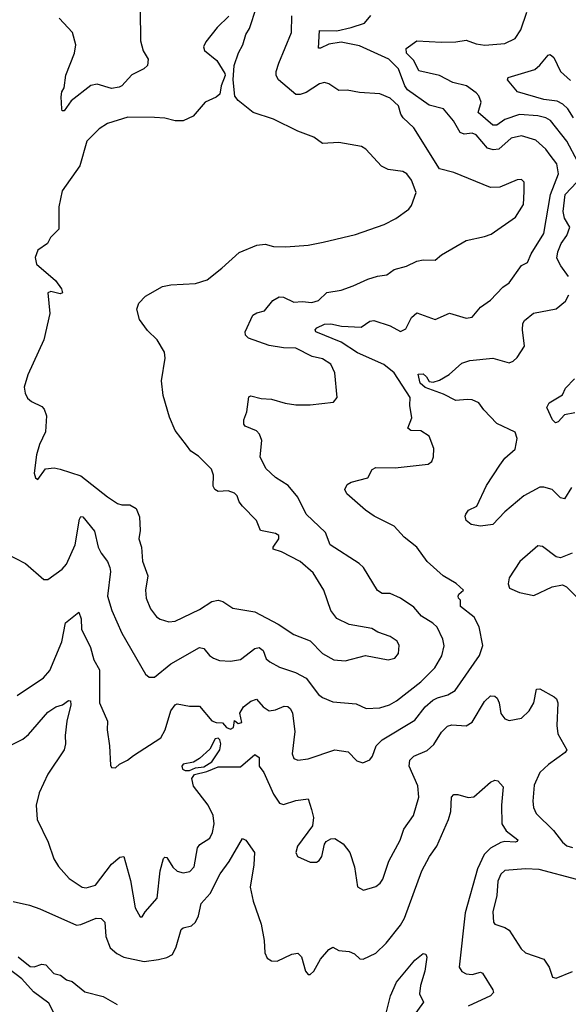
# Model space of a CAD drawing. Extents: x 1468344 to 1613994, y 525695 to 643861.
# Tile 268 of 427: x 1565587 to 1568264, y 593634 to 598438. Entities that reach past the tile are written whole.
import ezdxf

# ---------------------------------------------------------------- set-up
doc = ezdxf.new("R2010")
doc.units = 0

msp = doc.modelspace()

# ---------------------------------------------------------------- linework, layer by layer
at = {"layer": '0CON10XD'}
for points in [[(1567175, 595310), (1567275, 595335.6), (1567385, 595314.4), (1567417, 595323), (1567436, 595345), (1567439.2, 595385), (1567428.8, 595405), (1567395, 595428.6), (1567335, 595448.9), (1567305, 595467.3), (1567195, 595487.1), (1567135, 595516.7), (1567104.7, 595554.7), (1567071.1, 595655), (1567019.5, 595739.5), (1566955, 595794.5), (1566865, 595840.8), (1566824.5, 595854.5), (1566823.3, 595865), (1566852, 595905), (1566851.2, 595921.2), (1566835, 595930.5), (1566762, 595945), (1566742.2, 595995), (1566674, 596065), (1566658, 596085), (1566647.8, 596115), (1566635, 596127.9), (1566605, 596139.7), (1566556.2, 596136.2), (1566539.2, 596145), (1566531.1, 596161.1), (1566533.5, 596215), (1566523.8, 596245), (1566458.9, 596308.9), (1566422, 596332), (1566401.5, 596361.5), (1566345, 596434), (1566318.6, 596498.6), (1566287.5, 596605), (1566279.4, 596675), (1566297, 596787), (1566293.3, 596815), (1566257.5, 596875), (1566210.9, 596920.9), (1566171.8, 596975), (1566158.5, 597025), (1566168.9, 597055), (1566201.1, 597088.9), (1566283.4, 597136.6), (1566325, 597144.6), (1566445, 597151.2), (1566501.7, 597168.3), (1566574.2, 597225), (1566657.4, 597302.6), (1566745, 597337.8), (1566785, 597342.2), (1566825, 597331.4), (1566885, 597329.5), (1566995, 597337.1), (1567067.9, 597352.1), (1567225, 597390.4), (1567365, 597438.1), (1567423, 597467), (1567486.1, 597513.9), (1567498.5, 597531.5), (1567520.9, 597595), (1567499.6, 597655), (1567476.5, 597685), (1567456.9, 597696.9), (1567385, 597707.1), (1567352.7, 597722.7), (1567276.6, 597806.6), (1567255, 597819.5), (1567145, 597837.9), (1567065, 597834.4), (1567022, 597865), (1566945, 597893.5), (1566825, 597951.9), (1566726.7, 597985), (1566653, 598043), (1566637.5, 598065), (1566628.8, 598145), (1566633.3, 598215), (1566654.1, 598275.9), (1566676, 598315), (1566690, 598365), (1566708, 598395), (1566741.8, 598498.2)], [(1565515, 595837.1), (1565616.2, 595785), (1565705, 595706.7), (1565725, 595706.2), (1565795, 595757.1), (1565815, 595782), (1565858, 595875), (1565879.7, 596000.3), (1565885, 596013.3), (1565895, 596012.5), (1565952.6, 595942.6), (1565970, 595865), (1565984.5, 595835), (1566015.6, 595795), (1566027.3, 595765), (1566030.8, 595745), (1566015.5, 595625), (1566037.5, 595555), (1566085.6, 595445), (1566201.2, 595245), (1566219.5, 595229.5), (1566245, 595230.8), (1566324.3, 595295.7), (1566465, 595374.3), (1566485, 595370), (1566512.9, 595335), (1566532.3, 595322.3), (1566561.7, 595311.7), (1566615, 595307.5), (1566665, 595315.6), (1566735, 595370), (1566755, 595375.5), (1566775, 595360), (1566790, 595320), (1566808, 595305), (1566855, 595278.5), (1566932.4, 595252.4), (1566985, 595224.4), (1567045, 595145.8), (1567065, 595131.4), (1567115, 595109.4), (1567229.4, 595099.4), (1567277.6, 595077.6), (1567345, 595080.4), (1567390.8, 595095), (1567425, 595113.9), (1567545, 595206.9), (1567612.9, 595275), (1567646.5, 595333.5), (1567657.6, 595382.4), (1567651.5, 595415), (1567623.3, 595473.3), (1567603.6, 595493.6), (1567546.9, 595526.9), (1567510.9, 595570.9), (1567444.8, 595614.8), (1567395, 595638), (1567355, 595638.1), (1567332.8, 595652.8), (1567264.4, 595765), (1567242.9, 595785), (1567101.4, 595875), (1567079.4, 595935), (1566985.6, 596025), (1566945, 596107.5), (1566897.1, 596165), (1566834.5, 596204.5), (1566788.6, 596248.6), (1566760.6, 596305), (1566768.1, 596385), (1566757.1, 596415), (1566742.1, 596432.1), (1566686.7, 596455), (1566680, 596465), (1566680, 596485), (1566695.6, 596524.4), (1566705, 596597.5), (1566715, 596603.3), (1566765, 596588.9), (1566815, 596586.5), (1566883.2, 596566.8), (1566935, 596559.1), (1567005, 596558.9), (1567117.7, 596572.3), (1567136, 596594), (1567124.4, 596715), (1567105, 596757.5), (1567065, 596783.1), (1567013.8, 596795), (1566935, 596834.5), (1566875, 596836.2), (1566805, 596848.4), (1566703.2, 596883.2), (1566688.7, 596898.7), (1566686.5, 596915), (1566725, 596995.6), (1566745, 597008.1), (1566782.1, 597017.9), (1566822.8, 597067.2), (1566852.5, 597085), (1566875, 597084.2), (1566925, 597058.9), (1566965, 597063.5), (1567012.1, 597057.9), (1567045, 597067.5), (1567085, 597106.5), (1567155, 597118.2), (1567215, 597138.5), (1567285, 597171.9), (1567332.9, 597187.1), (1567377.8, 597192.2), (1567415, 597218.8), (1567475, 597236), (1567525, 597260), (1567555, 597265.8), (1567615, 597264), (1567645, 597291.2), (1567765, 597360.8), (1567855, 597379.2), (1567888.3, 597391.7), (1568006.9, 597475), (1568045, 597536.7), (1568049.1, 597599.1), (1568048.8, 597645), (1568035, 597658.8), (1568015, 597656), (1567929.1, 597620.9), (1567885, 597618.6), (1567705, 597691.5), (1567635, 597710.5), (1567510.1, 597910.1), (1567458.3, 597958.3), (1567446.4, 597976.4), (1567435, 598016.7), (1567395, 598054.5), (1567345, 598075.4), (1567245, 598082.5), (1567185, 598093.3), (1567145, 598091.9), (1567095.3, 598125.3), (1567075, 598131.5), (1567050, 598125), (1566985, 598082.7), (1566955, 598072.1), (1566935, 598072.7), (1566850, 598145), (1566839.1, 598165), (1566838.8, 598185), (1566850.9, 598225), (1566913.9, 598375), (1566914.2, 598455.8)], [(1565575, 595140), (1565702.6, 595227.4), (1565735, 595261.9), (1565792.7, 595402.7), (1565810.9, 595495), (1565875, 595546.7), (1565887.8, 595515), (1565889.4, 595465), (1565932.3, 595375), (1565949.6, 595315), (1565976.2, 595265), (1565977.3, 595105), (1566015.6, 595015), (1566013.2, 594973.2), (1566025.7, 594895), (1566030.5, 594800.5), (1566035, 594790), (1566055, 594787.5), (1566073.9, 594806.1), (1566112.5, 594825), (1566141.7, 594848.3), (1566276.2, 594933.8), (1566296.3, 594973.6), (1566325, 595065.8), (1566345, 595094.4), (1566355, 595099.4), (1566415, 595088.5), (1566465, 595088.9), (1566525, 595017.5), (1566545, 595008.9), (1566577.3, 595007.3), (1566595.4, 594985), (1566615, 594977), (1566630.3, 594985), (1566635, 595018.8), (1566653.9, 595003.9), (1566670.5, 595009.5), (1566661.1, 595055), (1566679.1, 595085), (1566715, 595112.7), (1566743, 595123), (1566775.6, 595085), (1566805, 595066.5), (1566835, 595070), (1566877.8, 595087.8), (1566895, 595086.9), (1566908.6, 595075), (1566917.5, 595055), (1566930, 594965), (1566915.8, 594855.8), (1566925, 594832.5), (1566945, 594824.3), (1566995, 594830.9), (1567125, 594875.6), (1567190, 594865), (1567231.9, 594821.9), (1567261.7, 594811.7), (1567295, 594826.7), (1567308, 594845), (1567325.8, 594894.2), (1567355.5, 594924.5), (1567515, 595020), (1567566.2, 595085), (1567602.9, 595117.1), (1567625, 595129.4), (1567676.3, 595143.7), (1567711.5, 595165), (1567831.1, 595335), (1567846.5, 595385), (1567828.6, 595475), (1567805, 595522.5), (1567737.5, 595575), (1567737.5, 595605), (1567727.5, 595615), (1567726.7, 595625), (1567730, 595635), (1567752.5, 595655), (1567716.6, 595686.6), (1567653.6, 595723.6), (1567576, 595795), (1567524.2, 595865), (1567463.1, 595913.1), (1567415, 595966.5), (1567316.2, 596016.2), (1567274.5, 596044.5), (1567182.9, 596125), (1567174.3, 596145), (1567185, 596170), (1567205, 596181.2), (1567285, 596202.5), (1567307, 596243), (1567325, 596252.5), (1567418.7, 596251.3), (1567580.3, 596269.7), (1567597.3, 596282.7), (1567606.2, 596305), (1567608, 596345), (1567585, 596406.2), (1567545, 596432), (1567495, 596434), (1567481.2, 596445), (1567501.1, 596495), (1567491.5, 596555), (1567492.7, 596595), (1567415, 596714.6), (1567363.1, 596755), (1567235, 596813.1), (1567155, 596864.8), (1567031.4, 596915), (1567029.5, 596925), (1567036.4, 596935), (1567075, 596952.5), (1567105, 596954.3), (1567156.9, 596943.1), (1567252.6, 596937.4), (1567295, 596966.7), (1567315, 596969.4), (1567395, 596943.6), (1567445, 596916), (1567470.8, 596929.2), (1567498.6, 596985), (1567525, 597007.8), (1567615, 596974.4), (1567685, 597005.5), (1567765, 596980.8), (1567795, 596986), (1567836.2, 597035), (1567885, 597068.6), (1567945, 597132.5), (1567975, 597153.5), (1568035, 597238.6), (1568065, 597253.8), (1568082.9, 597295), (1568144.7, 597395), (1568176.7, 597585), (1568215.8, 597685), (1568208.6, 597735), (1568175, 597777.3), (1568155, 597805.4), (1568105, 597850.4), (1568035, 597870.6), (1567985, 597859.6), (1567924.4, 597805.6), (1567897.3, 597802.7), (1567870.3, 597810.3), (1567815, 597876.2), (1567795, 597883.9), (1567755, 597878.4), (1567736.9, 597886.9), (1567704.4, 597945), (1567655, 598003.1), (1567585, 598021.2), (1567478.9, 598095), (1567465.6, 598115), (1567435, 598197.8), (1567387.5, 598245), (1567245, 598309.8), (1567155, 598328.3), (1567095, 598318.8), (1567055, 598298.1), (1567045, 598298.8), (1567050, 598385), (1567135, 598383.1), (1567205, 598398.9), (1567269.9, 598420.1), (1567301.1, 598458.9)], [(1566608, 598455), (1566550.6, 598399.4), (1566495, 598329.4), (1566483.8, 598305), (1566488.1, 598288.1), (1566548.8, 598238.8), (1566587.5, 598175), (1566590, 598165), (1566570.8, 598115), (1566563.8, 598075), (1566545, 598059.2), (1566492.5, 598035), (1566433.1, 597966.9), (1566385, 597944.4), (1566345, 597943.5), (1566295, 597956.9), (1566245, 597961.2), (1566115, 597962.1), (1566015, 597931.9), (1565974.8, 597905.2), (1565915.3, 597845), (1565880.9, 597725), (1565795, 597603.3), (1565778.8, 597525), (1565777.5, 597415), (1565736.7, 597375), (1565722.5, 597345), (1565675, 597312.5), (1565662.3, 597277.7), (1565670, 597245), (1565761.2, 597165), (1565791.2, 597125), (1565796.7, 597105), (1565785, 597100.8), (1565739.2, 597110.8), (1565724.2, 597105), (1565734.4, 597005), (1565704.2, 596875), (1565626.4, 596705), (1565609.4, 596645), (1565613.1, 596615), (1565625, 596591.2), (1565644.5, 596574.5), (1565695, 596550), (1565707.1, 596537.1), (1565718.2, 596505), (1565713.7, 596426.3), (1565684.2, 596365), (1565670, 596315), (1565657.5, 596225), (1565665, 596202.5), (1565676.2, 596193.8), (1565713.6, 596246.4), (1565755, 596251.2), (1565785, 596244), (1565885, 596212.5), (1566015, 596109.4), (1566065, 596076.9), (1566085, 596070), (1566125, 596070), (1566155, 596052.9), (1566172.2, 596012.2), (1566175.5, 595945), (1566168.6, 595905), (1566181.1, 595865), (1566186.7, 595796.7), (1566211.9, 595725), (1566201.5, 595655), (1566203.6, 595615), (1566225, 595564.2), (1566254.2, 595525), (1566272.6, 595512.6), (1566315, 595500), (1566345, 595503.1), (1566465, 595559.4), (1566525, 595599.5), (1566555, 595606.4), (1566578.5, 595598.5), (1566626.6, 595566.6), (1566735, 595548.1), (1566847.8, 595487.8), (1566925, 595437.8), (1567005, 595406.7), (1567065, 595345.8), (1567120, 595315), (1567175, 595310)], [(1566174.6, 598485.4), (1566176.5, 598335), (1566190, 598285), (1566214.2, 598245), (1566210, 598215), (1566192.1, 598197.9), (1566135, 598169.2), (1566085.7, 598115), (1566072.2, 598107.8), (1566035, 598102.3), (1565965, 598123.8), (1565935, 598116.4), (1565837.7, 598042.3), (1565803.8, 597993.8), (1565795, 597993.3), (1565792.4, 598002.4), (1565789.1, 598060.9), (1565793.1, 598085), (1565804.6, 598105.4), (1565812.4, 598167.6), (1565855.3, 598275), (1565861.4, 598315), (1565845.2, 598375.2), (1565779.2, 598445)], [(1568310.5, 597745), (1568256.8, 597845), (1568176.3, 597946.3), (1568155, 597958.9), (1568115, 597968.9), (1568025, 597975.3), (1567955, 597950.2), (1567915, 597922.9), (1567895, 597923.4), (1567824.5, 597984.5), (1567838.4, 598035), (1567827, 598067), (1567815, 598081.5), (1567767.1, 598115), (1567700.8, 598130.8), (1567635, 598165.9), (1567535, 598187.8), (1567509.4, 598239.4), (1567474.6, 598275), (1567473.2, 598296.8), (1567525, 598335.3), (1567645, 598328.1), (1567715, 598329.4), (1567765, 598337.3), (1567815, 598320.3), (1567855.8, 598314.2), (1567955, 598321.5), (1568004.5, 598345.5), (1568031.6, 598388.4), (1568060.9, 598475)], [(1568288.8, 597958.8), (1568262, 598002), (1568237.5, 598025), (1568209.4, 598039.4), (1568145, 598048.9), (1568015.8, 598085.8), (1567966.7, 598145), (1567970, 598155), (1568100, 598195), (1568125, 598215.4), (1568165, 598264.4), (1568175, 598267.1), (1568193.5, 598253.5), (1568225.3, 598185.3), (1568275, 598140.4)], [(1568264.5, 597185), (1568226.9, 597236.9), (1568208.7, 597275), (1568212, 597305), (1568229.2, 597345), (1568256.5, 597385), (1568271.4, 597425), (1568245, 597468.6), (1568238.3, 597501.7), (1568248.1, 597585), (1568305.5, 597644.5)], [(1568279.6, 596155), (1568245, 596100.8), (1568225, 596105.7), (1568185, 596145.5), (1568145, 596157.3), (1568125, 596156.9), (1568046.1, 596113.9), (1567953.8, 596036.1), (1567895, 595975.6), (1567835, 595966.7), (1567790, 595975), (1567766.2, 595995), (1567760, 596015), (1567763.3, 596025), (1567776.7, 596045), (1567817.5, 596065), (1567864.4, 596165), (1567929.1, 596265), (1567955, 596298.1), (1568005, 596341.9), (1568014.5, 596395), (1568004.4, 596425), (1567915, 596467.7), (1567851.1, 596535), (1567828.1, 596568.1), (1567795, 596583.8), (1567770, 596585), (1567715, 596580), (1567655, 596611), (1567565, 596643.1), (1567541.7, 596665), (1567531.9, 596708.1), (1567555, 596709.1), (1567572.7, 596695), (1567585, 596673.3), (1567605, 596670), (1567635, 596678.9), (1567683.4, 596706.6), (1567745, 596761.9), (1567783.3, 596775), (1567896.3, 596786.3), (1567975, 596764), (1567995, 596771.2), (1568015, 596790), (1568050, 596845), (1568040, 596925), (1568041.4, 596955), (1568049.8, 596970.2), (1568094, 597006), (1568205, 597026.9), (1568250.5, 597065), (1568266.9, 597095)], [(1568295, 596520), (1568245, 596510), (1568215, 596476.2), (1568201.2, 596471.2), (1568186.2, 596485), (1568159.2, 596545), (1568171.1, 596568.9), (1568235, 596606.7), (1568250.2, 596639.8), (1568294.4, 596685)], [(1568282.5, 595835), (1568225, 595812.7), (1568205, 595817.1), (1568137.7, 595867.7), (1568115, 595870), (1568028, 595795), (1567976, 595715), (1567970, 595685), (1567977.5, 595665), (1568025, 595643.3), (1568095, 595628.8), (1568185, 595670.8), (1568235, 595680.8), (1568255, 595670), (1568315, 595610.8)], [(1565535, 594892.9), (1565602.4, 594927.6), (1565629.6, 594950.4), (1565725, 595060), (1565763.3, 595085), (1565796.7, 595095), (1565824.6, 595115.4), (1565834.3, 595114.3), (1565837.5, 595095), (1565816.4, 595015), (1565808.6, 594945), (1565810.6, 594905), (1565803.5, 594875), (1565725, 594757.5), (1565682.9, 594665), (1565667.1, 594605), (1565672.5, 594535), (1565725.4, 594425.4), (1565753.7, 594343.7), (1565776.3, 594306.3), (1565828.3, 594248.3), (1565892, 594205), (1565912, 594202), (1565956.7, 594215), (1566035, 594316.9), (1566075, 594351.5), (1566095, 594355.8), (1566128.2, 594238.2), (1566150.9, 594105), (1566175, 594060), (1566185, 594060), (1566198.8, 594085), (1566258.2, 594151.8), (1566271.8, 594285), (1566288.8, 594345), (1566295, 594351.2), (1566305, 594350), (1566335, 594303.5), (1566355, 594284), (1566385, 594275.4), (1566417.7, 594282.3), (1566437.9, 594305), (1566455, 594397.5), (1566466.8, 594413.2), (1566515, 594444.2), (1566527.3, 594472.7), (1566536.6, 594515), (1566531.9, 594555), (1566506.5, 594605), (1566435, 594698.6), (1566426.8, 594735), (1566440, 594755), (1566500.8, 594769.2), (1566555, 594792.1), (1566665, 594792), (1566735, 594852), (1566755, 594838.8), (1566756.2, 594795), (1566778.7, 594765), (1566825, 594658.6), (1566854.7, 594614.7), (1566875, 594608.9), (1566935, 594627.8), (1566995, 594636), (1567011.2, 594585), (1567020, 594545), (1567015.4, 594504.6), (1566942.5, 594405), (1566933.8, 594375), (1566942.5, 594355), (1567005, 594327.5), (1567035, 594327.5), (1567048, 594335), (1567060.8, 594355), (1567074.3, 594415), (1567082.5, 594427.5), (1567105, 594442), (1567125, 594442.5), (1567165, 594417.5), (1567197.8, 594375), (1567220.6, 594305), (1567235, 594206.7), (1567265, 594190.8), (1567325, 594208.6), (1567345.8, 594225), (1567358.6, 594245), (1567388.3, 594331.7), (1567442.9, 594435), (1567462, 594488), (1567508.1, 594555), (1567535.4, 594644.6), (1567530.2, 594700.2), (1567487.9, 594795), (1567490, 594825), (1567510, 594845), (1567575, 594872.1), (1567608.5, 594901.5), (1567645, 594961.9), (1567675, 594991.5), (1567695, 594997.5), (1567765, 594992.9), (1567795, 595010), (1567855, 595112), (1567885, 595138.6), (1567905, 595137.1), (1567917.5, 595127.5), (1567926.9, 595105), (1567935, 595052.5), (1567955, 595026.7), (1567975, 595018.8), (1568035, 595030), (1568072.7, 595065), (1568096.2, 595105), (1568108.3, 595171.7), (1568125, 595172.5), (1568195, 595134.3), (1568205.8, 595125), (1568213.1, 595105), (1568207.9, 594995), (1568212.9, 594952.9), (1568256, 594875), (1568248.3, 594861.7), (1568166.7, 594803.3), (1568125.3, 594764.7), (1568097.7, 594702.3), (1568090, 594625), (1568093.8, 594593.8), (1568106.9, 594565), (1568192, 594482), (1568235, 594424.3), (1568257, 594407)], [(1566393.9, 594773.9), (1566415, 594774.2), (1566445, 594788), (1566485, 594792), (1566525, 594816.5), (1566564.4, 594875), (1566568.9, 594905), (1566564.2, 594925), (1566555, 594932.6), (1566540.9, 594929.1), (1566515, 594878.1), (1566465, 594832.7), (1566435, 594815.3), (1566385.1, 594804.9), (1566377.8, 594795), (1566381.9, 594781.9), (1566393.9, 594773.9)], [(1566350.9, 593915), (1566375, 593998.6), (1566385, 594006.9), (1566425, 594016.9), (1566444.6, 594035), (1566458.8, 594065), (1566471.8, 594125), (1566516.2, 594175), (1566565, 594270), (1566609.2, 594330.8), (1566675, 594443.3), (1566690, 594435), (1566733.3, 594375), (1566730, 594315), (1566711.8, 594205), (1566726.3, 594136.4), (1566765.4, 594025), (1566780.4, 593945), (1566783.3, 593885), (1566795, 593858.8), (1566815.7, 593845.7), (1566844.2, 593844.2), (1566915, 593878.1), (1566945, 593884), (1566962, 593865), (1566981.2, 593795), (1566995, 593780), (1567005, 593778.8), (1567022, 593795), (1567055.5, 593854.5), (1567095, 593901.2), (1567115, 593912.5), (1567145, 593896.2), (1567195, 593891.2), (1567220.7, 593880.7), (1567246.4, 593856.4), (1567263.6, 593853.6), (1567325, 593884.2), (1567375, 593932.9), (1567445, 594020), (1567465, 594054.2), (1567549.7, 594285), (1567587.2, 594355), (1567623.2, 594405), (1567680, 594535), (1567690, 594575), (1567694.6, 594645), (1567705, 594657.1), (1567725, 594657.5), (1567775, 594642.5), (1567803.4, 594646.6), (1567885, 594718), (1567905, 594726.7), (1567920, 594725), (1567946.2, 594695), (1567937.9, 594605), (1567939.6, 594515), (1567961, 594481), (1568016.9, 594436.9), (1568015, 594428.8), (1568005, 594425.7), (1567955, 594428.6), (1567935, 594422.6), (1567884.5, 594395), (1567852.7, 594365), (1567820.9, 594295), (1567760, 594080), (1567730.6, 593815), (1567743.7, 593793.7), (1567765, 593781.9), (1567795, 593780), (1567835, 593791.4), (1567845, 593786), (1567895.6, 593705), (1567898.5, 593691.5), (1567884.2, 593675), (1567776, 593625)], [(1568257, 594407), (1568285, 594398.5)], [(1568305, 594243.5), (1568122.2, 594292.2), (1568055, 594294.5), (1567955, 594286.5), (1567935, 594269.2), (1567920, 594235), (1567914.6, 594165), (1567895.5, 594085), (1567899.2, 594035), (1567905, 594024.2), (1567955, 594008.9), (1567975.3, 593995.3), (1568033.1, 593905), (1568055, 593884.3), (1568145, 593854), (1568170.8, 593815), (1568186.4, 593766.4), (1568205, 593761.2), (1568285, 593794.5)], [(1565555.7, 594135.7), (1565635, 594118.1), (1565685, 594100), (1565865, 594020), (1565885, 594022.7), (1565960, 594055), (1565985, 594053.3), (1566003.1, 594035), (1566007.7, 593965), (1566028.9, 593908.9), (1566061.7, 593881.7), (1566095, 593864.5), (1566195, 593843.3), (1566265, 593852.2), (1566305, 593862.9), (1566332.4, 593877.6), (1566350.9, 593915)], [(1565580, 593865), (1565638.1, 593818.1), (1565657.3, 593817.3), (1565695, 593829.4), (1565715, 593827.1), (1565754.4, 593784.4), (1565786.6, 593776.6), (1565815, 593753.3), (1565842.5, 593745), (1565905, 593695.6), (1565995, 593671.9), (1566062.6, 593632.6)], [(1567361.7, 593538.3), (1567396.5, 593675), (1567425, 593742), (1567515, 593850), (1567555, 593882.5), (1567569.3, 593879.3), (1567573.3, 593863.3), (1567564.3, 593795), (1567542.2, 593725), (1567537.1, 593685), (1567557.1, 593645), (1567507.3, 593575)], [(1565807.8, 593487.7), (1565729.6, 593639.6), (1565655, 593695.5), (1565597.7, 593757.7), (1565501.2, 593831.2)]]:
    msp.add_lwpolyline(points, dxfattribs=at)

doc.saveas('drawing.dxf')
